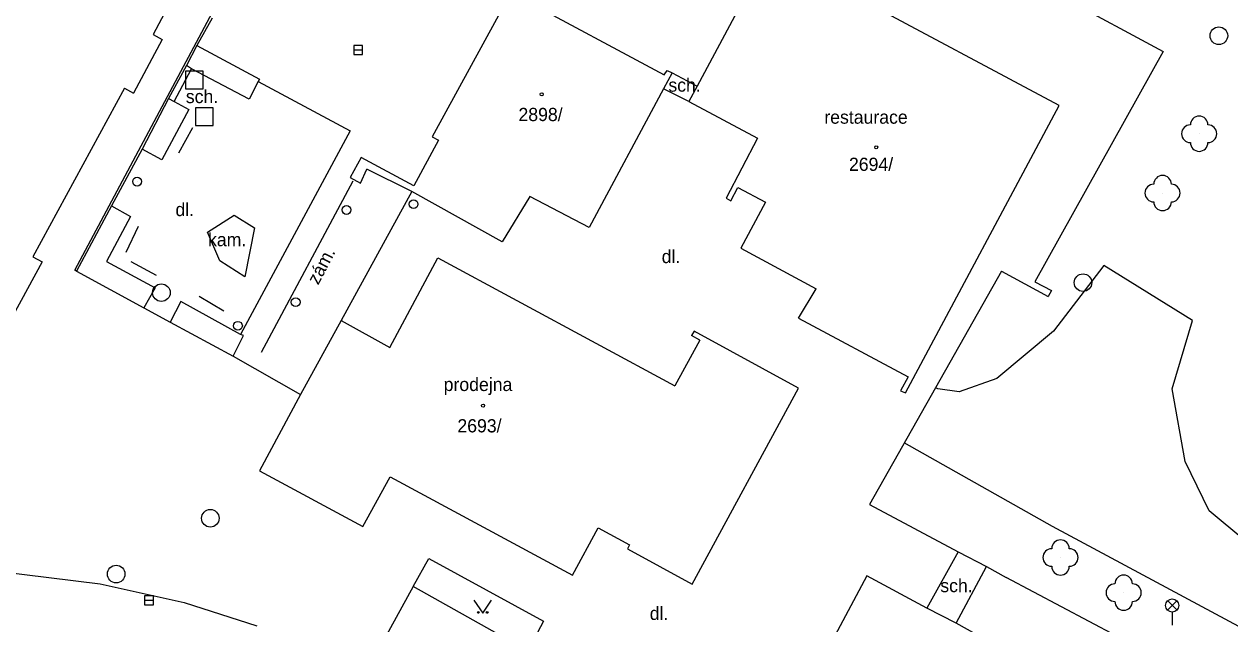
# Model space of a CAD drawing. Extents: x -737812 to -729375, y -1123000 to -1115500.
# Drawn here: x -736050 to -735981.5, y -1118377.8 to -1118343.7 of the extents above; entities that cross this region are included whole.
import ezdxf

# ---------------------------------------------------------------- set-up
doc = ezdxf.new("R2010")
doc.units = 0
for name, color, linetype in [('Doplněk polohopisu', 7, 'Continuous'), ('Doplňkové značky', 7, 'Continuous'), ('Hranice - ploty_ zdi', 7, 'Continuous'), ('Komunikace', 7, 'Continuous'), ('Pomocné popisy', 7, 'Continuous'), ('Popisy budov', 7, 'Continuous'), ('Povr_ zn_ inž_ sítí - el_', 7, 'Continuous'), ('Povr_ zn_ inž_ sítí - kan_', 7, 'Continuous'), ('Stavební objekty', 7, 'Continuous'), ('Zeleň', 7, 'Continuous'), ('Značky druhů budov', 7, 'Continuous'), ('Značky druhů pozemků', 7, 'Continuous'), ('Čísla popisná', 7, 'Continuous')]:
    doc.layers.add(name, color=color, linetype=linetype)

msp = doc.modelspace()

# ---------------------------------------------------------------- linework, layer by layer
at = {"layer": 'Doplněk polohopisu'}
for p, q in [((-736031.37, -1118352.63), (-736036.57, -1118362.36)), ((-736028.01, -1118353.21), (-736032.03, -1118360.55)), ((-735988.68, -1118357.41), (-735991.55, -1118361.14)), ((-735983.64, -1118360.54), (-735988.68, -1118357.41)), ((-735984.8, -1118364.42), (-735983.64, -1118360.54)), ((-735991.55, -1118361.14), (-735994.77, -1118363.83)), ((-735994.77, -1118363.83), (-735996.91, -1118364.59)), ((-735998.12, -1118364.42), (-735998.26, -1118364.37)), ((-735996.91, -1118364.59), (-735998.12, -1118364.42)), ((-735984.06, -1118368.55), (-735984.8, -1118364.42)), ((-735982.71, -1118371.36), (-735984.06, -1118368.55)), ((-735980.67, -1118373.05), (-735982.71, -1118371.36)), ((-735971.5, -1118387.19), (-735994.23, -1118375.14))]:
    msp.add_line(p, q, dxfattribs=at)
for points in [[(-736047.06, -1118357.74), (-736047.16, -1118357.69), (-736039.49, -1118343.3), (-736038.79, -1118341.98)], [(-736036.74, -1118346.97), (-736031.51, -1118349.77), (-736037.74, -1118361.33)], [(-736027.94, -1118375.66), (-736027.05, -1118374.07), (-736020.53, -1118377.62), (-736021.41, -1118379.31), (-736027.94, -1118375.66)], [(-736027.94, -1118375.66), (-736030.51, -1118380.35)]]:
    msp.add_lwpolyline(points, dxfattribs=at)
at = {"layer": 'Doplňkové značky'}
for centre, radius in [((-736043.62, -1118352.65), 0.25), ((-736043.62, -1118352.65), 0.0005), ((-736027.91, -1118353.93), 0.25), ((-736031.721, -1118354.26), 0.25), ((-736031.721, -1118354.26), 0.0005), ((-736027.91, -1118353.93), 0.0005), ((-736034.611, -1118359.5), 0.25), ((-736034.611, -1118359.5), 0.0005), ((-736037.89, -1118360.84), 0.25), ((-736037.89, -1118360.84), 0.0005)]:
    msp.add_circle(centre, radius, dxfattribs=at)
at = {"layer": 'Hranice - ploty_ zdi'}
for p, q in [((-736000.78, -1118336.9), (-735985.31, -1118345.26)), ((-735985.31, -1118345.26), (-735992.6, -1118358.34)), ((-736041.51, -1118348.09), (-736040.53, -1118346.25)), ((-736013.22, -1118346.46), (-736011.8, -1118347.23)), ((-736012.27, -1118348.1), (-736013.71, -1118347.37)), ((-736040.48, -1118349.59), (-736041.27, -1118351.03)), ((-736044.24, -1118356.65), (-736043.54, -1118355.19)), ((-736043.98, -1118357.19), (-736042.53, -1118357.97)), ((-735994.51, -1118357.73), (-736002, -1118370.99)), ((-735994.51, -1118357.73), (-735991.85, -1118359.18)), ((-735992.6, -1118358.34), (-735991.67, -1118358.84)), ((-736040.09, -1118359.16), (-736038.69, -1118359.99)), ((-735991.67, -1118358.84), (-735991.85, -1118359.18)), ((-735991.61, -1118372.24), (-736000.03, -1118367.5)), ((-736002, -1118370.99), (-735996.97, -1118373.68)), ((-735971.38, -1118383.13), (-735991.61, -1118372.24)), ((-735996.97, -1118373.68), (-735998.74, -1118376.88)), ((-735996.97, -1118373.68), (-735995.36, -1118374.53)), ((-735997.08, -1118377.75), (-735995.36, -1118374.53)), ((-735995.36, -1118374.53), (-735994.23, -1118375.14)), ((-736002.16, -1118375.05), (-736009.47, -1118388.82)), ((-735998.74, -1118376.88), (-736002.16, -1118375.05)), ((-735997.08, -1118377.75), (-735998.74, -1118376.88)), ((-735995.96, -1118378.37), (-735997.08, -1118377.75))]:
    msp.add_line(p, q, dxfattribs=at)
for points in [[(-736039.36, -1118343.37), (-736040.22, -1118344.92), (-736040.82, -1118346.06), (-736041.83, -1118347.92), (-736043.33, -1118350.81), (-736045.08, -1118354.03), (-736047.06, -1118357.74)], [(-736040.22, -1118344.92), (-736036.67, -1118346.83), (-736036.74, -1118346.97), (-736037.25, -1118347.97), (-736040.53, -1118346.25), (-736040.82, -1118346.06)], [(-736041.83, -1118347.92), (-736041.51, -1118348.09), (-736040.68, -1118348.56), (-736042.22, -1118351.41), (-736043.33, -1118350.81)], [(-736045.08, -1118354.03), (-736043.99, -1118354.63), (-736045.35, -1118357.18), (-736042.59, -1118358.68), (-736043.23, -1118359.82)], [(-736039.62, -1118355.52), (-736038.11, -1118354.55), (-736036.94, -1118355.27), (-736037.49, -1118358.06), (-736038.92, -1118357.16), (-736039.62, -1118355.52)], [(-736047.06, -1118357.74), (-736043.23, -1118359.82), (-736041.74, -1118360.64), (-736038.16, -1118362.56), (-736034.34, -1118364.74)], [(-736038.16, -1118362.56), (-736037.58, -1118361.4), (-736037.74, -1118361.33), (-736041.13, -1118359.46), (-736041.74, -1118360.64)]]:
    msp.add_lwpolyline(points, dxfattribs=at)
at = {"layer": 'Komunikace'}
for p, q in [((-736060.82, -1118373.64), (-736045.72, -1118375.51)), ((-736045.72, -1118375.51), (-736040.94, -1118376.57)), ((-736040.94, -1118376.57), (-736036.81, -1118377.9))]:
    msp.add_line(p, q, dxfattribs=at)
at = {"layer": 'Povr_ zn_ inž_ sítí - el_'}
for p, q in [((-735985.064, -1118376.998), (-735984.536, -1118376.47)), ((-735984.528, -1118376.995), (-735985.056, -1118376.466)), ((-735984.8, -1118377.11), (-735984.8, -1118377.86))]:
    msp.add_line(p, q, dxfattribs=at)
msp.add_circle((-735984.8, -1118376.735), 0.375, dxfattribs=at)
at = {"layer": 'Povr_ zn_ inž_ sítí - kan_'}
for p, q in [((-736031.31, -1118345.17), (-736030.81, -1118345.17)), ((-736039.87, -1118346.37), (-736040.87, -1118346.37)), ((-736040.87, -1118346.37), (-736040.87, -1118347.37)), ((-736039.87, -1118347.37), (-736039.87, -1118346.37)), ((-736040.87, -1118347.37), (-736039.87, -1118347.37)), ((-736039.3, -1118348.46), (-736040.3, -1118348.46)), ((-736040.3, -1118348.46), (-736040.3, -1118349.46)), ((-736039.3, -1118349.46), (-736039.3, -1118348.46)), ((-736040.3, -1118349.46), (-736039.3, -1118349.46)), ((-736043.19, -1118376.44), (-736042.69, -1118376.44))]:
    msp.add_line(p, q, dxfattribs=at)
for points in [[(-736031.31, -1118345.421), (-736030.81, -1118345.421), (-736030.81, -1118344.92), (-736031.31, -1118344.92)], [(-736043.19, -1118376.691), (-736042.69, -1118376.691), (-736042.69, -1118376.19), (-736043.19, -1118376.19)]]:
    msp.add_lwpolyline(points, close=True, dxfattribs=at)
for centre in [(-735982.15, -1118344.36), (-736042.24, -1118358.96), (-735989.87, -1118358.39), (-736039.46, -1118371.78), (-736044.81, -1118374.95)]:
    msp.add_circle(centre, 0.5, dxfattribs=at)
at = {"layer": 'Stavební objekty'}
for p, q in [((-736040.91, -1118340.87), (-736042.71, -1118344.29)), ((-736022.38, -1118341.91), (-736026.85, -1118350.11)), ((-736022.38, -1118341.91), (-736013.67, -1118346.58)), ((-735991.22, -1118348.32), (-736003.34, -1118341.85)), ((-736042.19, -1118344.57), (-736043.82, -1118347.62)), ((-736042.71, -1118344.29), (-736042.19, -1118344.57)), ((-736013.67, -1118346.58), (-736013.5, -1118346.33)), ((-736013.5, -1118346.33), (-736013.22, -1118346.46)), ((-736044.34, -1118347.34), (-736049.54, -1118356.93)), ((-736044.34, -1118347.34), (-736043.82, -1118347.62)), ((-736012.27, -1118348.1), (-736008.36, -1118350.19)), ((-735999.96, -1118364.66), (-735991.22, -1118348.32)), ((-736026.5, -1118350.29), (-736027.89, -1118352.89)), ((-736026.85, -1118350.11), (-736026.5, -1118350.29)), ((-736008.36, -1118350.19), (-736010.15, -1118353.59)), ((-736027.89, -1118352.89), (-736030.89, -1118351.28)), ((-736030.93, -1118352.73), (-736030.57, -1118351.95)), ((-736009.88, -1118353.74), (-736009.48, -1118352.99)), ((-736009.48, -1118352.99), (-736007.92, -1118353.82)), ((-736021.31, -1118353.5), (-736022.88, -1118356.08)), ((-736017.93, -1118355.25), (-736021.31, -1118353.5)), ((-736010.15, -1118353.59), (-736009.88, -1118353.74)), ((-736007.92, -1118353.82), (-736009.31, -1118356.44)), ((-736009.31, -1118356.44), (-736005.03, -1118358.75)), ((-736049.54, -1118356.93), (-736049.02, -1118357.21)), ((-736029.26, -1118362.07), (-736026.53, -1118356.98)), ((-736026.53, -1118356.98), (-736013.06, -1118364.25)), ((-736049.02, -1118357.21), (-736050.68, -1118360.27)), ((-736006.03, -1118360.41), (-736005.03, -1118358.75)), ((-736032.03, -1118360.55), (-736034.34, -1118364.74)), ((-736032.03, -1118360.55), (-736029.26, -1118362.07)), ((-736006.03, -1118360.41), (-735999.8, -1118363.75)), ((-736011.96, -1118361.14), (-736012.11, -1118361.4)), ((-736006.04, -1118364.38), (-736011.96, -1118361.14)), ((-736011.64, -1118361.66), (-736013.06, -1118364.25)), ((-736011.64, -1118361.66), (-736012.11, -1118361.4)), ((-735999.8, -1118363.75), (-736000.24, -1118364.53)), ((-736012.08, -1118375.53), (-736006.04, -1118364.38)), ((-736000.24, -1118364.53), (-735999.96, -1118364.66)), ((-736034.34, -1118364.74), (-736036.67, -1118369.08)), ((-736036.67, -1118369.08), (-736030.8, -1118372.25)), ((-736030.8, -1118372.25), (-736029.24, -1118369.43)), ((-736029.24, -1118369.43), (-736018.87, -1118375.01)), ((-736018.87, -1118375.01), (-736017.42, -1118372.32)), ((-736017.42, -1118372.32), (-736015.64, -1118373.29)), ((-736015.64, -1118373.29), (-736015.76, -1118373.52)), ((-736015.76, -1118373.52), (-736012.08, -1118375.53))]:
    msp.add_line(p, q, dxfattribs=at)
for points in [[(-736007.69, -1118339.54), (-736011.8, -1118347.23), (-736012.27, -1118348.1)], [(-736013.22, -1118346.46), (-736013.71, -1118347.37), (-736017.93, -1118355.25)], [(-736030.89, -1118351.28), (-736031.51, -1118352.42), (-736030.93, -1118352.73)], [(-736022.88, -1118356.08), (-736028.01, -1118353.21), (-736030.57, -1118351.95)]]:
    msp.add_lwpolyline(points, dxfattribs=at)
at = {"layer": 'Zeleň'}
for centre in [(-735983.27, -1118349.93), (-735985.35, -1118353.3), (-735991.15, -1118374.01), (-735987.56, -1118376.01)]:
    msp.add_circle(centre, 0.0005, dxfattribs=at)
for centre, start, end in [((-735983.27, -1118349.43), 0, 179.99999), ((-735983.77, -1118349.93), 89.99999, 269.99999), ((-735982.77, -1118349.93), 270, 89.99999), ((-735983.27, -1118350.43), 179.99999, 359.99999), ((-735985.35, -1118352.8), 0, 179.99999), ((-735985.85, -1118353.3), 89.99999, 269.99999), ((-735984.85, -1118353.3), 270, 89.99999), ((-735985.35, -1118353.8), 179.99999, 359.99999), ((-735991.65, -1118374.01), 89.99999, 269.99999), ((-735991.15, -1118373.51), 0, 179.99999), ((-735990.65, -1118374.01), 270, 89.99999), ((-735991.15, -1118374.51), 179.99999, 359.99999), ((-735988.06, -1118376.01), 89.99999, 269.99999), ((-735987.56, -1118375.51), 0, 179.99999), ((-735987.06, -1118376.01), 270, 89.99999), ((-735987.56, -1118376.51), 179.99999, 359.99999)]:
    msp.add_arc(centre, 0.5, start, end, dxfattribs=at)
at = {"layer": 'Značky druhů budov'}
for centre in [(-736020.63, -1118347.69), (-736001.62, -1118350.7), (-736023.96, -1118365.38)]:
    msp.add_circle(centre, 0.0875, dxfattribs=at)
at = {"layer": 'Značky druhů pozemků'}
msp.add_lwpolyline([(-736024.48, -1118376.43), (-736023.98, -1118377.18), (-736023.48, -1118376.43)], dxfattribs=at)
for centre in [(-736024.23, -1118377.13), (-736023.73, -1118377.13)]:
    msp.add_circle(centre, 0.05, dxfattribs=at)

# ---------------------------------------------------------------- texts
at = {"layer": 'Pomocné popisy'}
for s, p in [('sch.', (-736013.43, -1118347.54)), ('sch.', (-736040.85, -1118348.19)), ('dl.', (-736041.44, -1118354.61)), ('kam.', (-736039.59, -1118356.32)), ('dl.', (-736013.81, -1118357.28)), ('sch.', (-735997.98, -1118375.98)), ('dl.', (-736014.49, -1118377.56))]:
    msp.add_text(s, height=0.75, dxfattribs=at).set_placement(p)
msp.add_text('zám.', height=0.75, rotation=62.41963, dxfattribs=at).set_placement((-736033.33, -1118358.56))
at = {"layer": 'Popisy budov'}
for s, p in [('restaurace', (-736004.57, -1118349.36)), ('prodejna', (-736026.2, -1118364.55))]:
    msp.add_text(s, height=0.75, dxfattribs=at).set_placement(p)
at = {"layer": 'Čísla popisná'}
for s, p in [('2898/', (-736021.95, -1118349.21)), ('2694/', (-736003.17, -1118352.04)), ('2693/', (-736025.42, -1118366.9))]:
    msp.add_text(s, height=0.75, dxfattribs=at).set_placement(p)

doc.saveas('drawing.dxf')
